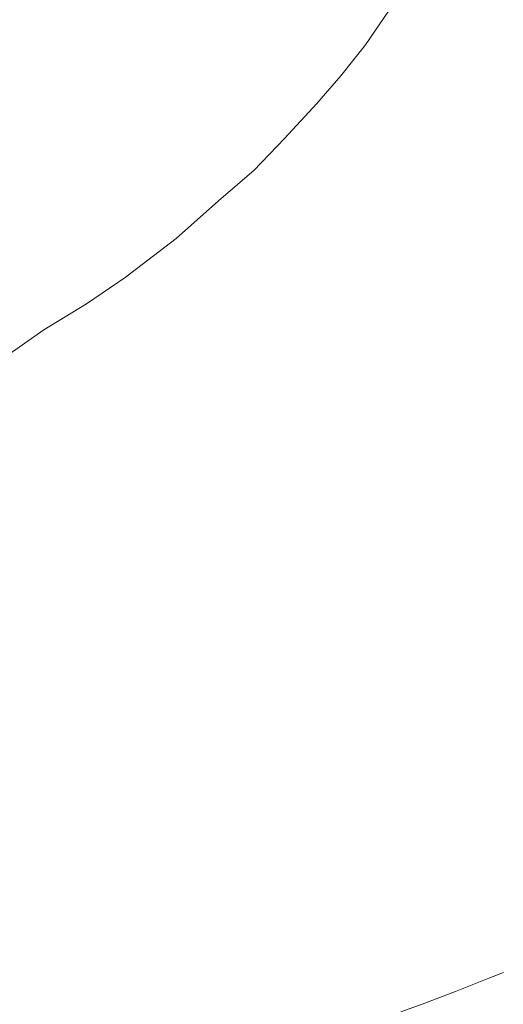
# Model space of a CAD drawing. Extents: x 184422 to 188298, y 343471 to 350189.
# Tile 392 of 513: x 186717 to 186793, y 349101 to 349256. Entities that reach past the tile are written whole.
import ezdxf

# ---------------------------------------------------------------- set-up
doc = ezdxf.new("R2010")
doc.units = 0
doc.layers.add('B-WA-OG-WATER-GV', color=252, linetype='Continuous', lineweight=18)
doc.layers.add('B-WA-OG-WATER_SLOOT-GV', color=252, linetype='Continuous', lineweight=18)

msp = doc.modelspace()

# ---------------------------------------------------------------- linework, layer by layer
at = {"layer": 'B-WA-OG-WATER-GV', "flags": 128}
for points in [[(186775.708, 349258.545), (186771.271, 349252.1), (186767.414, 349247.209), (186763.616, 349242.885), (186758.503, 349237.361), (186753.757, 349232.391), (186748.1, 349227.537), (186741.44, 349221.64), (186733.432, 349215.485), (186727.32, 349211.336), (186720.605, 349207.25), (186711.734, 349201.069)], [(186775.708, 349258.545), (186771.271, 349252.1), (186767.414, 349247.209), (186763.616, 349242.885), (186758.503, 349237.361), (186753.757, 349232.391), (186748.1, 349227.537), (186741.44, 349221.64), (186733.432, 349215.485), (186727.32, 349211.336), (186720.605, 349207.25), (186711.734, 349201.069)], [(186775.708, 349258.545), (186771.271, 349252.1), (186767.414, 349247.209), (186763.616, 349242.885), (186758.503, 349237.361), (186753.757, 349232.391), (186748.1, 349227.537), (186741.44, 349221.64), (186733.432, 349215.485), (186727.32, 349211.336), (186720.605, 349207.25), (186711.734, 349201.069)], [(186776.853, 349099.903), (186780.188, 349101.099), (186785.456, 349103.089), (186790.708, 349105.175), (186793.006, 349106.062)], [(186776.853, 349099.903), (186780.188, 349101.099), (186785.456, 349103.089), (186790.708, 349105.175), (186793.006, 349106.062)], [(186776.853, 349099.903), (186780.188, 349101.099), (186785.456, 349103.089), (186790.708, 349105.175), (186793.006, 349106.062)]]:
    msp.add_lwpolyline(points, dxfattribs=at)
at = {"layer": 'B-WA-OG-WATER_SLOOT-GV', "flags": 128}
msp.add_lwpolyline([(186793.006, 349106.062), (186790.708, 349105.175), (186785.456, 349103.089), (186780.188, 349101.099), (186776.853, 349099.903)], dxfattribs=at)
msp.add_lwpolyline([(186793.006, 349106.062), (186790.708, 349105.175), (186785.456, 349103.089), (186780.188, 349101.099), (186776.853, 349099.903)], dxfattribs=at)
msp.add_lwpolyline([(186793.006, 349106.062), (186790.708, 349105.175), (186785.456, 349103.089), (186780.188, 349101.099), (186776.853, 349099.903)], dxfattribs=at)

doc.saveas('drawing.dxf')
